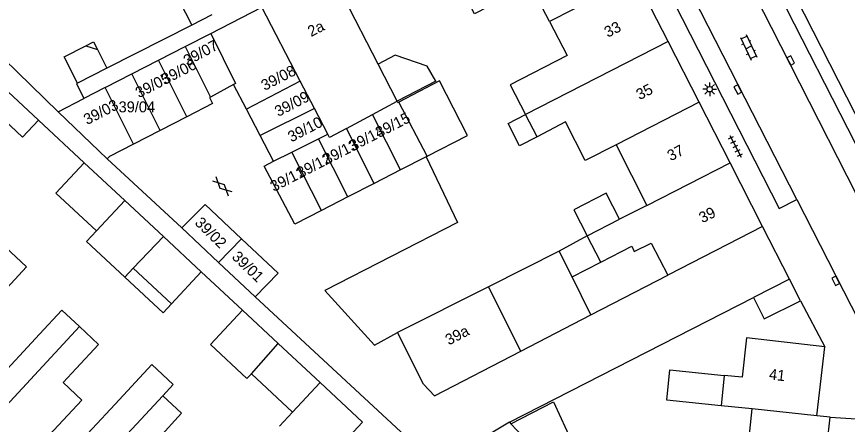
# Model space of a CAD drawing. Extents: x 132994 to 136000, y 393499 to 395512.
# Drawn here: x 133077.8 to 133154, y 395339 to 395376.4 of the extents above; entities that cross this region are included whole.
import ezdxf

# ---------------------------------------------------------------- set-up
doc = ezdxf.new("R2010")
doc.units = 0
for name, color, linetype in [('gg-afsc-erfafscheiding', 7, 'Continuous'), ('gg-afsc-muur', 7, 'Continuous'), ('gg-anno-huisnummerreeks BGT', 7, 'Continuous'), ('gg-bbg-bijgebouw', 7, 'Continuous'), ('gg-bbg-gedigitaliseerde bebouwing', 7, 'Continuous'), ('gg-bbg-gedigitaliseerde bijgebouw', 7, 'Continuous'), ('gg-bbg-hoofdgebouw', 7, 'Continuous'), ('gg-bbg-luifel en loopbrug', 7, 'Continuous'), ('gg-bbg-tussenscheiding', 7, 'Continuous'), ('gg-knt-verharding', 7, 'Continuous'), ('gg-knt-verharding nz', 7, 'Continuous'), ('gt-grn-groengrens', 7, 'Continuous'), ('gt-grn-weggrens', 7, 'Continuous'), ('gt-symb-gesloten verharding', 7, 'Continuous'), ('gt-symb-klinker verharding', 7, 'Continuous'), ('gt-symb-kolk', 7, 'Continuous'), ('gt-symb-lichtmast', 7, 'Continuous'), ('gt-symb-tegel verharding', 7, 'Continuous')]:
    doc.layers.add(name, color=color, linetype=linetype)

# ---------------------------------------------------------------- blocks, each defined once
blk = doc.blocks.new('gt0-KOLK')
at = {"layer": 'gt-symb-kolk'}
blk.add_lwpolyline([(0, 0), (0.375, 0), (0.375, 0.4), (-0.375, 0.4), (-0.375, 0), (0, 0)], dxfattribs=at)
blk = doc.blocks.new('gt0-KL1')
at = {"layer": 'gt-symb-klinker verharding'}
for p, q in [((-1.15, 0.3), (1.15, 0.3)), ((-1, -0.3), (-1, 0.3)), ((-0.5, 0.3), (-0.5, 0.45)), ((0, -0.3), (0, 0.3)), ((0.5, 0.3), (0.5, 0.45)), ((1, -0.3), (1, 0.3)), ((-1.15, -0.3), (1.15, -0.3)), ((-0.5, -0.45), (-0.5, -0.3)), ((0.5, -0.45), (0.5, -0.3))]:
    blk.add_line(p, q, dxfattribs=at)
blk = doc.blocks.new('gt0-TEG1')
at = {"layer": 'gt-symb-tegel verharding'}
for p, q in [((-1.125, 0), (1.125, 0)), ((-0.9, -0.25), (-0.9, 0.25)), ((-0.45, -0.25), (-0.45, 0.25)), ((0, -0.25), (0, 0.25)), ((0.45, -0.25), (0.45, 0.25)), ((0.9, -0.25), (0.9, 0.25))]:
    blk.add_line(p, q, dxfattribs=at)
blk = doc.blocks.new('gt0-LMAST')
at = {"layer": 'gt-symb-lichtmast'}
for p, q in [((-0.182, 0.173), (-0.447, 0.438)), ((-0.005, 0.246), (-0.005, 0.621)), ((0.172, 0.173), (0.437, 0.438)), ((-0.255, -0.004), (-0.63, -0.004)), ((-0.182, -0.181), (-0.447, -0.446)), ((-0.005, -0.254), (-0.005, -0.629)), ((0.437, -0.446), (0.172, -0.181)), ((0.245, -0.004), (0.62, -0.004))]:
    blk.add_line(p, q, dxfattribs=at)
blk.add_circle((-0.005, -0.004), 0.25, dxfattribs=at)
blk = doc.blocks.new('gt0-GESVH1')
at = {"layer": 'gt-symb-gesloten verharding'}
for p, q in [((-0.992, -0.261), (0.008, 0.239)), ((0.008, -0.261), (-0.992, 0.239)), ((0.008, 0.239), (1.008, -0.261)), ((1.008, 0.239), (0.008, -0.261))]:
    blk.add_line(p, q, dxfattribs=at)

msp = doc.modelspace()

# ---------------------------------------------------------------- linework, layer by layer
at = {"layer": 'gg-afsc-erfafscheiding'}
for p, q in [((133093.885, 395375.614), (133086.096, 395371.666)), ((133084.01, 395362.998), (133079.82, 395366.901)), ((133086.123, 395363.353), (133092.965, 395357.014)), ((133098.523, 395349.48), (133094.746, 395352.998)), ((133123.007, 395339.214), (133145.39, 395350.65))]:
    msp.add_line(p, q, dxfattribs=at)
for points in [[(133081.605, 395367.654), (133072.884, 395376.147), (133069.521, 395376.227), (133069.507, 395375.662)], [(133083.396, 395370.297), (133083.287, 395370.242), (133083.983, 395368.874)], [(133115.363, 395363.533), (133118.259, 395357.519), (133106.066, 395351.294), (133110.631, 395346.267), (133112.743, 395347.426)], [(133099.694, 395350.705), (133115.964, 395335.633), (133116.939, 395334.662)]]:
    msp.add_lwpolyline(points, dxfattribs=at)
at = {"layer": 'gg-afsc-muur'}
for p, q in [((133130.483, 395349.046), (133137.54, 395352.674)), ((133149.71, 395350.35), (133151.93, 395346.12))]:
    msp.add_line(p, q, dxfattribs=at)
at = {"layer": 'gg-bbg-bijgebouw'}
for p, q in [((133095.629, 395374.851), (133100.309, 395377.252)), ((133093.254, 395373.632), (133095.629, 395374.851)), ((133090.812, 395372.379), (133093.254, 395373.632)), ((133088.374, 395371.128), (133090.812, 395372.379)), ((133085.936, 395369.877), (133088.374, 395371.128)), ((133097.716, 395370.16), (133095.578, 395369.008)), ((133098.89, 395367.898), (133097.716, 395370.16)), ((133085.936, 395369.877), (133083.983, 395368.874)), ((133081.605, 395367.654), (133083.983, 395368.874)), ((133100.143, 395365.487), (133098.89, 395367.898)), ((133086.123, 395363.353), (133081.605, 395367.654)), ((133093.407, 395367.214), (133090.972, 395365.956)), ((133090.972, 395365.956), (133088.537, 395364.698)), ((133101.364, 395363.135), (133100.143, 395365.487)), ((133092.965, 395357.014), (133096.33, 395353.859)), ((133096.33, 395353.859), (133099.694, 395350.705)), ((133130.483, 395349.046), (133128.759, 395352.521)), ((133148.71, 395352.33), (133145.39, 395350.65)), ((133149.71, 395350.35), (133148.71, 395352.33)), ((133124.054, 395345.715), (133130.483, 395349.046)), ((133116.14, 395341.615), (133124.054, 395345.715)), ((133123.007, 395339.214), (133123.143, 395339.072))]:
    msp.add_line(p, q, dxfattribs=at)
for points in [[(133095.578, 395369.008), (133095.505, 395368.969), (133095.767, 395368.434), (133093.407, 395367.214)], [(133088.537, 395364.698), (133086.333, 395363.559), (133086.123, 395363.353)], [(133103.318, 395357.356), (133100.523, 395362.686), (133101.364, 395363.135)], [(133092.965, 395357.014), (133095.09, 395359.164), (133098.443, 395356.023)], [(133098.443, 395356.023), (133101.796, 395352.882), (133099.694, 395350.705)], [(133145.39, 395350.65), (133146.39, 395348.68), (133149.71, 395350.35)], [(133116.14, 395341.615), (133115.122, 395342.695), (133112.743, 395347.426)], [(133123.007, 395339.214), (133118.95, 395336.779), (133118.837, 395336.66)]]:
    msp.add_lwpolyline(points, dxfattribs=at)
at = {"layer": 'gg-bbg-gedigitaliseerde bebouwing'}
for p, q in [((133110.979, 395372.018), (133106.714, 395380.273)), ((133112.728, 395368.633), (133110.979, 395372.018)), ((133125.543, 395365.354), (133124.475, 395367.423)), ((133132.791, 395364.641), (133135.607, 395359.079)), ((133115.363, 395363.533), (133115.466, 395363.586)), ((133135.607, 395359.079), (133133.122, 395357.811)), ((133131.396, 395353.877), (133130.152, 395356.295)), ((133082.072, 395342.852), (133083.279, 395344.149)), ((133142.713, 395343.502), (133142.421, 395340.718)), ((133145.269, 395340.424), (133142.421, 395340.718))]:
    msp.add_line(p, q, dxfattribs=at)
for points in [[(133126.7, 395375.931), (133124.957, 395379.308), (133119.805, 395376.647), (133118.738, 395378.713)], [(133126.7, 395375.931), (133128.304, 395372.825), (133123.079, 395370.126), (133124.475, 395367.423)], [(133132.791, 395364.641), (133129.948, 395363.201), (133128.159, 395366.733), (133125.543, 395365.354)], [(133076.177, 395350.743), (133078.705, 395353.458), (133076.791, 395355.24)], [(133079.914, 395347.281), (133081.956, 395349.475), (133083.574, 395347.971)], [(133083.574, 395347.971), (133085.322, 395346.346), (133083.279, 395344.149)], [(133079.914, 395347.281), (133075.809, 395342.871), (133073.882, 395344.665)], [(133151.93, 395346.12), (133144.747, 395346.947), (133144.367, 395343.329), (133142.713, 395343.502)], [(133086.834, 395340.87), (133090.207, 395344.494), (133092.176, 395342.66), (133091.221, 395341.634)], [(133080.805, 395338.021), (133083.801, 395341.243), (133082.072, 395342.852)], [(133091.221, 395341.634), (133092.946, 395340.03), (133090.809, 395337.733)], [(133086.834, 395340.87), (133082.615, 395336.337), (133080.805, 395338.021)], [(133140.286, 395334.571), (133140.581, 395337.385), (133144.904, 395336.933), (133145.269, 395340.424)]]:
    msp.add_lwpolyline(points, dxfattribs=at)
at = {"layer": 'gg-bbg-gedigitaliseerde bijgebouw'}
for p, q in [((133084.162, 395373.713), (133085.237, 395373.361)), ((133085.237, 395373.361), (133086.096, 395371.666)), ((133086.096, 395371.666), (133083.396, 395370.297)), ((133077.03, 395369.501), (133079.82, 395366.901)), ((133115.363, 395363.533), (133113.024, 395362.333)), ((133087.727, 395359.535), (133084.01, 395362.998)), ((133113.024, 395362.333), (133110.605, 395361.093)), ((133110.605, 395361.093), (133108.187, 395359.853)), ((133085.134, 395356.75), (133087.727, 395359.535)), ((133108.187, 395359.853), (133105.768, 395358.612)), ((133105.768, 395358.612), (133103.318, 395357.356)), ((133088.504, 395353.332), (133091.269, 395356.237)), ((133094.746, 395352.998), (133091.269, 395356.237)), ((133127.579, 395354.899), (133121.091, 395351.631)), ((133128.759, 395352.521), (133127.579, 395354.899)), ((133092.013, 395350.064), (133088.504, 395353.332)), ((133094.746, 395352.998), (133092.013, 395350.064)), ((133121.091, 395351.631), (133112.743, 395347.426)), ((133098.523, 395349.48), (133101.809, 395346.419)), ((133101.809, 395346.419), (133105.644, 395342.847)), ((133103.12, 395340.133), (133099.34, 395343.654)), ((133101.918, 395338.842), (133103.12, 395340.133))]:
    msp.add_line(p, q, dxfattribs=at)
for points in [[(133083.396, 395370.297), (133082.176, 395372.706), (133084.162, 395373.713)], [(133115.466, 395363.586), (133119.179, 395365.504), (133116.603, 395370.489), (133112.864, 395368.556)], [(133079.82, 395366.901), (133078.351, 395365.323), (133075.565, 395367.92)], [(133085.134, 395356.75), (133081.416, 395360.213), (133084.01, 395362.998)], [(133133.122, 395357.811), (133131.888, 395360.201), (133128.925, 395358.67), (133130.152, 395356.295)], [(133099.34, 395343.654), (133098.93, 395343.213), (133095.588, 395346.327), (133098.523, 395349.48)], [(133105.816, 395335.211), (133109.544, 395339.214), (133105.644, 395342.847)], [(133123.143, 395339.072), (133127.067, 395341.077), (133128.786, 395337.283), (133126.042, 395336.036)]]:
    msp.add_lwpolyline(points, dxfattribs=at)
at = {"layer": 'gg-bbg-hoofdgebouw'}
for p, q in [((133137.564, 395374.111), (133134.57, 395379.977)), ((133140.411, 395368.532), (133137.564, 395374.111)), ((133143.246, 395362.978), (133140.411, 395368.532)), ((133146.22, 395357.15), (133143.246, 395362.978)), ((133146.22, 395357.15), (133137.54, 395352.674)), ((133151.21, 395339.81), (133151.93, 395346.12)), ((133152.42, 395339.68), (133151.21, 395339.81)), ((133151.757, 395333.383), (133152.42, 395339.68))]:
    msp.add_line(p, q, dxfattribs=at)
msp.add_lwpolyline([(133131.396, 395353.877), (133134.229, 395355.334), (133134.467, 395354.863), (133136, 395355.625), (133137.54, 395352.674)], dxfattribs=at)
at = {"layer": 'gg-bbg-luifel en loopbrug'}
for p, q in [((133095.712, 395376.54), (133093.885, 395375.614)), ((133116.267, 395370.461), (133112.728, 395368.633)), ((133091.269, 395356.237), (133087.727, 395359.535)), ((133130.152, 395356.295), (133127.579, 395354.899)), ((133088.504, 395353.332), (133087.732, 395352.503)), ((133128.759, 395352.521), (133131.396, 395353.877))]:
    msp.add_line(p, q, dxfattribs=at)
for points in [[(133093.424, 395381.053), (133091.576, 395380.103), (133093.885, 395375.614)], [(133084.162, 395373.713), (133084.876, 395374.074), (133085.237, 395373.361)], [(133116.267, 395370.461), (133115.478, 395371.838), (133112.537, 395372.842), (133110.979, 395372.018)], [(133125.543, 395365.354), (133123.951, 395364.532), (133122.883, 395366.601), (133124.475, 395367.423)], [(133087.732, 395352.503), (133084.223, 395355.772), (133085.134, 395356.75)], [(133092.013, 395350.064), (133091.241, 395349.235), (133087.732, 395352.503)], [(133142.421, 395340.718), (133137.446, 395341.231), (133137.733, 395344.016), (133142.713, 395343.502)]]:
    msp.add_lwpolyline(points, dxfattribs=at)
at = {"layer": 'gg-bbg-tussenscheiding'}
for p, q in [((133134.57, 395379.977), (133126.7, 395375.931)), ((133103.833, 395370.467), (133100.309, 395377.252)), ((133137.564, 395374.111), (133124.475, 395367.423)), ((133093.254, 395373.632), (133095.578, 395369.008)), ((133093.407, 395367.214), (133090.812, 395372.379)), ((133090.972, 395365.956), (133088.374, 395371.128)), ((133103.833, 395370.467), (133098.89, 395367.898)), ((133105.138, 395367.953), (133103.833, 395370.467)), ((133088.537, 395364.698), (133085.936, 395369.877)), ((133110.462, 395367.422), (133112.728, 395368.633)), ((133115.466, 395363.586), (133112.864, 395368.556)), ((133140.411, 395368.532), (133132.791, 395364.641)), ((133105.138, 395367.953), (133100.143, 395365.487)), ((133106.36, 395365.601), (133105.138, 395367.953)), ((133108.063, 395366.14), (133110.462, 395367.422)), ((133113.024, 395362.333), (133110.462, 395367.422)), ((133105.504, 395365.178), (133106.36, 395365.601)), ((133110.605, 395361.093), (133108.063, 395366.14)), ((133103.066, 395363.975), (133105.504, 395365.178)), ((133108.187, 395359.853), (133105.504, 395365.178)), ((133101.364, 395363.135), (133103.066, 395363.975)), ((133105.768, 395358.612), (133103.066, 395363.975)), ((133135.607, 395359.079), (133143.246, 395362.978)), ((133130.152, 395356.295), (133133.122, 395357.811)), ((133096.33, 395353.859), (133098.443, 395356.023)), ((133124.054, 395345.715), (133121.091, 395351.631)), ((133072.416, 395335.984), (133083.574, 395347.971)), ((133099.34, 395343.654), (133101.809, 395346.419)), ((133103.12, 395340.133), (133105.644, 395342.847)), ((133088.804, 395339.037), (133091.221, 395341.634)), ((133151.21, 395339.81), (133145.269, 395340.424)), ((133079.678, 395329.231), (133088.804, 395339.037)), ((133123.143, 395339.072), (133126.042, 395336.036))]:
    msp.add_line(p, q, dxfattribs=at)
for points in [[(133095.629, 395374.851), (133097.871, 395370.243), (133097.716, 395370.16)], [(133112.728, 395368.633), (133112.788, 395368.517), (133112.864, 395368.556)], [(133108.063, 395366.14), (133106.511, 395365.311), (133106.36, 395365.601)]]:
    msp.add_lwpolyline(points, dxfattribs=at)
at = {"layer": 'gg-knt-verharding'}
for p, q in [((133147.067, 395375.376), (133138.97, 395391.218)), ((133149.375, 395359.614), (133158.252, 395342.244)), ((133148.71, 395352.33), (133146.22, 395357.15))]:
    msp.add_line(p, q, dxfattribs=at)
for points in [[(133121.901, 395413.382), (133120.291, 395412.561), (133147.746, 395358.804), (133149.375, 395359.614)], [(133136.235, 395401.257), (133136.578, 395400.328), (133157.505, 395359.337)], [(133159.835, 395350.392), (133157.474, 395354.933), (133147.067, 395375.376)]]:
    msp.add_lwpolyline(points, dxfattribs=at)
at = {"layer": 'gg-knt-verharding nz'}
msp.add_line((133149.375, 395359.614), (133134.387, 395388.925), dxfattribs=at)
at = {"layer": 'gt-grn-groengrens'}
msp.add_lwpolyline([(133158.604, 395359.898), (133137.681, 395400.882), (133137.452, 395402.456), (133137.596, 395403.831), (133138.055, 395405.279), (133138.802, 395406.557), (133140.201, 395407.957), (133141.6, 395408.632), (133142.951, 395408.608), (133144.277, 395408.343), (133159.931, 395404.135), (133160.331, 395405.623)], dxfattribs=at)
at = {"layer": 'gt-grn-weggrens'}
msp.add_line((133152.42, 395339.68), (133159.335, 395339.205), dxfattribs=at)

# ---------------------------------------------------------------- block references
at = {"layer": 'gt-symb-gesloten verharding', "rotation": -42.932896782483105}
msp.add_blockref('gt0-GESVH1', (133096.666, 395360.835), dxfattribs=at)
at = {"layer": 'gt-symb-klinker verharding', "rotation": -64.71651982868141}
msp.add_blockref('gt0-KL1', (133144.959, 395373.566), dxfattribs=at)
at = {"layer": 'gt-symb-kolk'}
for p, rotation in [((133148.639, 395372.264), -62.87123394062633), ((133144.139, 395369.804), 117.20591683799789), ((133153.123, 395352.263), 117.00065470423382)]:
    msp.add_blockref('gt0-KOLK', p, dxfattribs=dict(at, rotation=rotation))
at = {"layer": 'gt-symb-lichtmast'}
msp.add_blockref('gt0-LMAST', (133141.386, 395369.738), dxfattribs=at)
at = {"layer": 'gt-symb-tegel verharding', "rotation": -62.948317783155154}
msp.add_blockref('gt0-TEG1', (133143.75, 395364.495), dxfattribs=at)

# ---------------------------------------------------------------- texts
at = {"layer": 'gg-anno-huisnummerreeks BGT'}
for s, rotation, p in [('2a', 27.2, (133104.823, 395374.51)), ('33', 27.1, (133132.031, 395374.443)), ('39/07', 28.3, (133093.448, 395371.836)), ('39/06', 27.3, (133091.427, 395370.131)), ('39/08', 27.4, (133100.562, 395369.565)), ('39/05', 27.3, (133089.031, 395368.893)), ('35', 27.1, (133134.951, 395368.721)), ('39/09', 27.5, (133101.803, 395367.178)), ('39/03', 27.3, (133084.276, 395366.436)), ('39/10', 27.4, (133103.011, 395364.848)), ('39/15', 27.2, (133111.041, 395365.248)), ('39/14', 27.1, (133108.662, 395364.032)), ('39/13', 27.1, (133106.243, 395362.791)), ('37', 27.1, (133137.811, 395363.118)), ('39/12', 27.2, (133103.825, 395361.547)), ('39/11', 27.1, (133101.39, 395360.303)), ('39', 27.1, (133140.713, 395357.431)), ('39/02', 315.3, (133094.088, 395357.413)), ('39/01', 316, (133097.483, 395354.283)), ('39a', 27.4, (133117.452, 395346.237)), ('41', 353.5, (133146.782, 395343.134))]:
    msp.add_text(s, height=1, rotation=rotation, dxfattribs=at).set_placement(p)
msp.add_text('39/04', height=1, dxfattribs=at).set_placement((133087.163, 395367.612))

doc.saveas('drawing.dxf')
